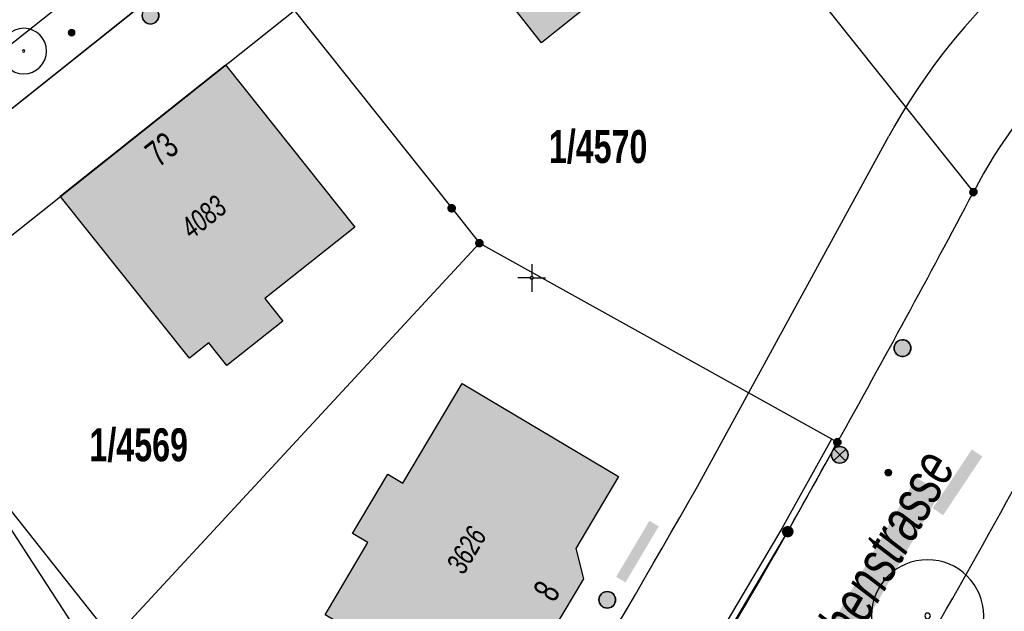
# Model space of a CAD drawing. Header units: metres. Extents: x 2695560 to 2696939, y 1260491 to 1262050.
# Tile 814 of 1005: x 2695978 to 2696022, y 1261660 to 1261686. Entities that reach past the tile are written whole.
import ezdxf

# ---------------------------------------------------------------- set-up
doc = ezdxf.new("R2010")
doc.units = ezdxf.units.M
doc.linetypes.add('AUSGEZOGEN', pattern=[0])
for name, color, linetype in [('XR$1$AV_Flächen (EO)', 7, 'AUSGEZOGEN'), ('XR$1$AV_Gebäudeflächen (BB)', 7, 'AUSGEZOGEN'), ('XR$1$AV_Grenzpunkte', 7, 'AUSGEZOGEN'), ('XR$1$AV_Grundstück-Nr.', 7, 'AUSGEZOGEN'), ('XR$1$AV_Haus-Nr.', 7, 'AUSGEZOGEN'), ('XR$1$AV_Koordinatennetzpunkte', 7, 'AUSGEZOGEN'), ('XR$1$AV_Linien (BB)', 7, 'AUSGEZOGEN'), ('XR$1$AV_Strassennamen', 7, 'AUSGEZOGEN'), ('XR$1$AV_Versicherung-Nr.', 7, 'AUSGEZOGEN'), ('XR$1$AW_LK_Schachtdeckel', 24, 'AUSGEZOGEN'), ('XR$1$EW_LK_Knoten', 1, 'AUSGEZOGEN'), ('XR$1$GR_Baum', 94, 'AUSGEZOGEN'), ('XR$1$Liegenschaftsgrenzen', 7, 'AUSGEZOGEN'), ('XR$1$PFAV', 255, 'AUSGEZOGEN'), ('XR$1$PFAW', 255, 'AUSGEZOGEN'), ('XR$1$PFEW', 255, 'AUSGEZOGEN'), ('XR$1$RAEW', 8, 'AUSGEZOGEN'), ('XR$1$RP_Abstandslinie', 7, 'AUSGEZOGEN')]:
    doc.layers.add(name, color=color, linetype=linetype)
doc.styles.add('ARIAL', font='arial.ttf')

# ---------------------------------------------------------------- blocks, each defined once
blk = doc.blocks.new('COMPLEXOBJECT_292')
at = {"layer": 'XR$1$AV_Linien (BB)', "color": 7, "linetype": 'AUSGEZOGEN', "transparency": 33554687}
blk.add_lwpolyline([(5969.98, 11677.403), (5986.51, 11690.58), (6001.22, 11702.29), (6003.7, 11704.25)], dxfattribs=at)
blk.add_arc((5967.725, 11749.441), 57.762, 308.52236, 313.15174, dxfattribs=at)
blk = doc.blocks.new('COMPLEXOBJECT_300')
at = {"layer": 'XR$1$AV_Linien (BB)', "color": 7, "linetype": 'AUSGEZOGEN', "transparency": 33554687}
for centre, radius, start, end in [((6041.081, 11667.751), 16.005, 79.9282, 116.2182), ((6041.106, 11667.752), 16.001, 42.2503, 80.0166), ((6041.125, 11667.782), 15.997, 116.4067, 152.6153), ((6041.136, 11667.795), 15.95, 35.9336, 42.2063), ((5578.377, 11910.104), 506.359, 330.34891, 332.35271)]:
    blk.add_arc(centre, radius, start, end, dxfattribs=at)
blk = doc.blocks.new('COMPLEXOBJECT_404')
at = {"layer": 'XR$1$AV_Linien (BB)', "color": 7, "linetype": 'AUSGEZOGEN', "transparency": 33554687}
blk.add_line((5912.025, 11634.345), (6002.081, 11705.837), dxfattribs=at)
blk = doc.blocks.new('COMPLEXOBJECT_410')
at = {"layer": 'XR$1$AV_Linien (BB)', "color": 7, "linetype": 'AUSGEZOGEN', "transparency": 33554687}
for centre, radius, start, end in [((6041.178, 11667.754), 23.997, 116.3933, 152.4051), ((5577.297, 11912.098), 500.301, 330.74344, 332.21373), ((5543.793, 11926.186), 536.432, 330.68709, 331.17956), ((5581.861, 11908.569), 494.625, 328.40507, 330.3076)]:
    blk.add_arc(centre, radius, start, end, dxfattribs=at)
blk = doc.blocks.new('COMPLEXOBJECT_901')
at = {"layer": 'XR$1$AV_Flächen (EO)', "color": 7, "linetype": 'AUSGEZOGEN', "transparency": 33554687}
for points in [[(6013.518, 11667.736), (6011.279, 11663.709), (6003.15, 11649.969), (6003.141, 11649.942)], [(6003.425, 11649.845), (6011.54, 11663.56), (6013.78, 11667.59), (6013.518, 11667.736)], [(6002.075, 11649.458), (6000.901, 11649.967), (6002.13, 11651.927), (6001.876, 11652.086), (6000.461, 11649.83), (6001.956, 11649.183)]]:
    blk.add_lwpolyline(points, dxfattribs=at)
for centre, radius, start, end in [((6002.379, 11650.205), 0.806, 247.8485, 340.9908), ((6002.376, 11650.207), 1.109, 293.6874, 340.9594), ((6002.38, 11650.208), 1.109, 247.5529, 293.5056)]:
    blk.add_arc(centre, radius, start, end, dxfattribs=at)
blk = doc.blocks.new('COMPLEXOBJECT_1303')
at = {"layer": 'XR$1$Liegenschaftsgrenzen', "color": 7, "linetype": 'AUSGEZOGEN', "transparency": 33554687}
for centre, radius, start, end in [((5543.793, 11926.186), 536.432, 330.68709, 331.17956), ((5579.282, 11910.108), 497.627, 328.28926, 330.30072), ((5576.334, 11911.57), 500.904, 327.32968, 328.32429)]:
    blk.add_arc(centre, radius, start, end, dxfattribs=at)
blk = doc.blocks.new('COMPLEXOBJECT_1307')
at = {"layer": 'XR$1$Liegenschaftsgrenzen', "color": 7, "linetype": 'AUSGEZOGEN', "transparency": 33554687}
for centre, radius, start, end in [((6040.766, 11667.684), 23.881, 107.9648, 115.4328), ((6041.178, 11667.754), 23.997, 116.3933, 152.4051)]:
    blk.add_arc(centre, radius, start, end, dxfattribs=at)
blk = doc.blocks.new('COMPLEXOBJECT_1320')
at = {"layer": 'XR$1$Liegenschaftsgrenzen', "color": 7, "linetype": 'AUSGEZOGEN', "transparency": 33554687}
for centre, radius, start, end in [((6041.081, 11667.751), 16.005, 79.9282, 116.2182), ((6041.106, 11667.752), 16.001, 42.2503, 80.0166), ((6041.125, 11667.782), 15.997, 116.4067, 152.6153), ((6041.093, 11667.758), 16.006, 4.4864, 42.2017), ((5578.377, 11910.104), 506.359, 330.34891, 332.35271)]:
    blk.add_arc(centre, radius, start, end, dxfattribs=at)
blk = doc.blocks.new('BAV15')
at = {"layer": 'XR$1$PFAV', "transparency": 33554687}
blk.add_hatch(color=7, dxfattribs=at).paths.add_polyline_path([(0.5, 0), (0.49, 0.101), (0.459, 0.197), (0.41, 0.286), (0.344, 0.362), (0.264, 0.424), (0.174, 0.469), (0.076, 0.494), (-0.025, 0.499), (-0.125, 0.484), (-0.22, 0.449), (-0.306, 0.395), (-0.379, 0.326), (-0.437, 0.243), (-0.477, 0.15), (-0.497, 0.051), (-0.497, -0.051), (-0.477, -0.15), (-0.437, -0.243), (-0.379, -0.326), (-0.306, -0.395), (-0.22, -0.449), (-0.125, -0.484), (-0.025, -0.499), (0.076, -0.494), (0.174, -0.469), (0.264, -0.424), (0.344, -0.362), (0.41, -0.286), (0.459, -0.197), (0.49, -0.101)])
at = {"color": 7, "transparency": 33554687}
for start, end in [(90, 270), (270, 90)]:
    blk.add_arc((0, 0), 0.5, start, end, dxfattribs=at)
at = {"layer": 'XR$1$PFAV', "transparency": 33554687}
blk.add_circle((0, 0), 0.5, dxfattribs=at)
blk = doc.blocks.new('BWAV20')
at = {"true_color": 0x000000, "transparency": 33554687}
blk.add_hatch(color=18, dxfattribs=at).paths.add_polyline_path([(0.17, 0), (0.16, 0.03), (0.15, 0.07), (0.14, 0.1), (0.11, 0.12), (0.09, 0.14), (0.06, 0.16), (0.03, 0.16), (-0.01, 0.17), (-0.04, 0.16), (-0.07, 0.15), (-0.1, 0.13), (-0.13, 0.11), (-0.15, 0.08), (-0.16, 0.05), (-0.17, 0.02), (-0.17, -0.02), (-0.16, -0.05), (-0.15, -0.08), (-0.13, -0.11), (-0.1, -0.13), (-0.07, -0.15), (-0.04, -0.16), (-0.01, -0.17), (0.03, -0.16), (0.06, -0.16), (0.09, -0.14), (0.11, -0.12), (0.14, -0.1), (0.15, -0.07), (0.16, -0.03)])
at = {"layer": 'XR$1$PFAV', "transparency": 33554687}
blk.add_hatch(color=7, dxfattribs=at).paths.add_polyline_path([(0.5, 0), (0.49, 0.1), (0.46, 0.2), (0.41, 0.29), (0.34, 0.36), (0.26, 0.42), (0.17, 0.47), (0.08, 0.49), (-0.03, 0.5), (-0.13, 0.48), (-0.22, 0.45), (-0.31, 0.4), (-0.38, 0.33), (-0.44, 0.24), (-0.48, 0.15), (-0.5, 0.05), (-0.5, -0.05), (-0.48, -0.15), (-0.44, -0.24), (-0.38, -0.33), (-0.31, -0.4), (-0.22, -0.45), (-0.13, -0.48), (-0.03, -0.5), (0.08, -0.49), (0.17, -0.47), (0.26, -0.42), (0.34, -0.36), (0.41, -0.29), (0.46, -0.2), (0.49, -0.1)])
blk = doc.blocks.new('BAV2041')
at = {"color": 7, "transparency": 33554687}
for p, q in [((0, 0.5), (0, 0.05)), ((-0.05, 0), (-0.5, 0)), ((0.05, 0), (0.5, 0)), ((0, -0.05), (0, -0.5))]:
    blk.add_line(p, q, dxfattribs=at)
blk.add_circle((0, 0), 0.05, dxfattribs=at)
for start, end in [(90, 270), (270, 90)]:
    blk.add_arc((0, 0), 0.05, start, end, dxfattribs=at)
blk = doc.blocks.new('COMPLEXOBJECT_1456')
at = {"layer": 'XR$1$RP_Abstandslinie', "color": 7, "linetype": 'AUSGEZOGEN', "transparency": 33554687}
blk.add_line((6007.47, 11665.59), (6016.1, 11681.39), dxfattribs=at)
for centre, radius, start, end in [((6041.1, 11667.707), 28.5, 116.1942, 151.3079), ((5580.097, 11908.65), 491.657, 327.38616, 330.37179)]:
    blk.add_arc(centre, radius, start, end, dxfattribs=at)
blk = doc.blocks.new('COMPLEXOBJECT_1457')
at = {"layer": 'XR$1$RP_Abstandslinie', "color": 7, "linetype": 'AUSGEZOGEN', "transparency": 33554687}
blk.add_lwpolyline([(6006.5, 11700.73), (5971.77, 11673.11), (5937.34, 11645.72), (5904.022, 11619.232)], dxfattribs=at)
blk = doc.blocks.new('WBGR1')
at = {"color": 94, "transparency": 33554687}
for radius, start, end in [(1, 90, 270), (1, 270, 90), (0.05, 90, 270), (0.05, 270, 90)]:
    blk.add_arc((0, 0), radius, start, end, dxfattribs=at)
blk = doc.blocks.new('BAW2082')
at = {"layer": 'XR$1$PFAW', "transparency": 33554687}
blk.add_hatch(color=7, dxfattribs=at).paths.add_polyline_path([(0.509, -0.003), (0.499, 0.098), (0.469, 0.194), (0.42, 0.283), (0.354, 0.359), (0.274, 0.421), (0.183, 0.466), (0.085, 0.491), (-0.016, 0.496), (-0.116, 0.481), (-0.211, 0.446), (-0.297, 0.392), (-0.37, 0.323), (-0.428, 0.24), (-0.468, 0.147), (-0.488, 0.047), (-0.488, -0.054), (-0.468, -0.153), (-0.428, -0.246), (-0.37, -0.329), (-0.297, -0.398), (-0.211, -0.452), (-0.116, -0.487), (-0.016, -0.502), (0.085, -0.497), (0.183, -0.472), (0.274, -0.427), (0.354, -0.366), (0.42, -0.289), (0.469, -0.2), (0.499, -0.104)])
at = {"transparency": 33554687}
for start, end in [(91.19481, 268.80519), (268.80519, 91.19481)]:
    blk.add_arc((0.01, 0), 0.5, start, end, dxfattribs=at)
at = {"layer": 'XR$1$PFAW', "transparency": 33554687}
blk.add_circle((0.009, -0.003), 0.5, dxfattribs=at)
blk = doc.blocks.new('BAW2088')
at = {"layer": 'XR$1$PFAW', "transparency": 33554687}
blk.add_hatch(color=253, dxfattribs=at).paths.add_polyline_path([(0.51, 0), (0.5, 0.101), (0.47, 0.197), (0.421, 0.286), (0.355, 0.362), (0.275, 0.424), (0.184, 0.469), (0.086, 0.494), (-0.015, 0.499), (-0.115, 0.484), (-0.21, 0.449), (-0.296, 0.395), (-0.369, 0.326), (-0.427, 0.243), (-0.467, 0.15), (-0.487, 0.051), (-0.487, -0.051), (-0.467, -0.15), (-0.427, -0.243), (-0.369, -0.326), (-0.296, -0.395), (-0.21, -0.449), (-0.115, -0.484), (-0.015, -0.499), (0.086, -0.494), (0.184, -0.469), (0.275, -0.424), (0.355, -0.362), (0.421, -0.286), (0.47, -0.197), (0.5, -0.101)])
at = {"transparency": 33554687}
for start, end in [(91.19481, 268.80519), (268.80519, 91.19481)]:
    blk.add_arc((0.01, 0), 0.5, start, end, dxfattribs=at)
at = {"layer": 'XR$1$PFAW', "transparency": 33554687}
blk.add_circle((0.01, 0), 0.5, dxfattribs=at)
blk = doc.blocks.new('BEWLP2549_S')
at = {"layer": 'XR$1$PFEW', "transparency": 33554687}
blk.add_hatch(color=7, dxfattribs=at).paths.add_polyline_path([(0.5, 0), (0.49, 0.101), (0.459, 0.197), (0.41, 0.286), (0.344, 0.362), (0.264, 0.424), (0.174, 0.469), (0.076, 0.494), (-0.025, 0.499), (-0.125, 0.484), (-0.22, 0.449), (-0.306, 0.395), (-0.379, 0.326), (-0.437, 0.243), (-0.477, 0.15), (-0.497, 0.051), (-0.497, -0.051), (-0.477, -0.15), (-0.437, -0.243), (-0.379, -0.326), (-0.306, -0.395), (-0.22, -0.449), (-0.125, -0.484), (-0.025, -0.499), (0.076, -0.494), (0.174, -0.469), (0.264, -0.424), (0.344, -0.362), (0.41, -0.286), (0.459, -0.197), (0.49, -0.101)])
at = {"color": 1, "transparency": 33554687}
for p, q in [((0.354, -0.354), (-0.354, 0.354)), ((-0.354, -0.354), (0.354, 0.354))]:
    blk.add_line(p, q, dxfattribs=at)
for start, end in [(91.38095, 268.61905), (268.61905, 91.38095)]:
    blk.add_arc((0, 0), 0.5, start, end, dxfattribs=at)
at = {"layer": 'XR$1$PFEW', "transparency": 33554687}
blk.add_circle((0, 0), 0.5, dxfattribs=at)
blk = doc.blocks.new('BEW957')
at = {"layer": 'XR$1$RAEW', "transparency": 33554687}
blk.add_hatch(color=1, dxfattribs=at).paths.add_polyline_path([(-0.5, 0), (-0.5, -0.05), (-0.49, -0.1), (-0.48, -0.15), (-0.46, -0.2), (-0.44, -0.24), (-0.41, -0.29), (-0.38, -0.33), (-0.34, -0.36), (-0.31, -0.4), (-0.26, -0.42), (-0.22, -0.45), (-0.17, -0.47), (-0.13, -0.48), (-0.08, -0.49), (-0.03, -0.5), (0.03, -0.5), (0.08, -0.49), (0.13, -0.48), (0.17, -0.47), (0.22, -0.45), (0.26, -0.42), (0.31, -0.4), (0.34, -0.36), (0.38, -0.33), (0.41, -0.29), (0.44, -0.24), (0.46, -0.2), (0.48, -0.15), (0.49, -0.1), (0.5, -0.05), (0.5, 0), (0.5, 0.05), (0.49, 0.1), (0.48, 0.15), (0.46, 0.2), (0.44, 0.24), (0.41, 0.29), (0.38, 0.33), (0.34, 0.36), (0.31, 0.4), (0.26, 0.42), (0.22, 0.45), (0.17, 0.47), (0.13, 0.48), (0.08, 0.49), (0.03, 0.5), (-0.03, 0.5), (-0.08, 0.49), (-0.13, 0.48), (-0.17, 0.47), (-0.22, 0.45), (-0.26, 0.42), (-0.31, 0.4), (-0.34, 0.36), (-0.38, 0.33), (-0.41, 0.29), (-0.44, 0.24), (-0.46, 0.2), (-0.48, 0.15), (-0.49, 0.1), (-0.5, 0.05)])
at = {"color": 1, "transparency": 33554687}
for start, end in [(90, 180), (180, 270), (0, 90), (270, 0)]:
    blk.add_arc((0, 0), 0.5, start, end, dxfattribs=at)
at = {"layer": 'XR$1$RAEW', "color": 1, "transparency": 33554687}
blk.add_circle((0, 0), 0.5, dxfattribs=at)

msp = doc.modelspace()

# ---------------------------------------------------------------- hatches: boundary and pattern name
at = {"transparency": 33554687}
for points in [[(2696019.047, 1261664.425), (2696019.52, 1261664.11), (2696021.285, 1261666.763), (2696020.812, 1261667.078)], [(2696013.495, 1261657.456), (2696014.609, 1261656.815), (2696019.413, 1261665.166), (2696018.299, 1261665.807)], [(2696004.778, 1261661.332), (2696005.198, 1261661.082), (2696006.697, 1261663.61), (2696006.276, 1261663.86)]]:
    msp.add_hatch(color=7, dxfattribs=at).paths.add_polyline_path(points)
at = {"layer": 'XR$1$AV_Gebäudeflächen (BB)', "true_color": 0xd2d2d2, "transparency": 33554687}
for points in [[(2696010.16, 1261692.14), (2696004.99, 1261698.63), (2695998.887, 1261693.787), (2696001.205, 1261690.865), (2695999.436, 1261689.415), (2695998.723, 1261688.83), (2696001.414, 1261685.406), (2696002.169, 1261686.014), (2696003.93, 1261687.432), (2696004.054, 1261687.275)], [(2695988.933, 1261673.881), (2695992.989, 1261677.099), (2695987.167, 1261684.412), (2695979.72, 1261678.501), (2695985.55, 1261671.197), (2695986.419, 1261671.887), (2695987.23, 1261670.864), (2695989.744, 1261672.859)], [(2695998.698, 1261655.447), (2696000.629, 1261658.705), (2696002.003, 1261659.052), (2696003.302, 1261661.244), (2696002.955, 1261662.61), (2696004.876, 1261665.851), (2695997.833, 1261670.052), (2695995.167, 1261665.554), (2695994.479, 1261665.962), (2695992.896, 1261663.291), (2695993.584, 1261662.883), (2695991.654, 1261659.626), (2695995.026, 1261657.628), (2695993.867, 1261655.673), (2695994.491, 1261655.304), (2695994.633, 1261655.22), (2695997.455, 1261653.547), (2695998.612, 1261655.498)]]:
    msp.add_hatch(color=254, dxfattribs=at).paths.add_polyline_path(points)

# ---------------------------------------------------------------- linework, layer by layer
at = {"layer": 'XR$1$AV_Linien (BB)', "color": 7, "linetype": 'AUSGEZOGEN', "transparency": 33554687}
for points in [[(2696010.16, 1261692.14), (2696004.054, 1261687.275), (2696003.93, 1261687.432), (2696002.169, 1261686.014), (2696001.414, 1261685.406), (2695998.723, 1261688.83), (2695999.436, 1261689.415), (2696001.205, 1261690.865), (2695998.887, 1261693.787), (2696004.99, 1261698.63)], [(2695975.35, 1261667.02), (2695975.24, 1261666.933), (2695980.323, 1261659.087), (2695962.23, 1261644.89), (2695938.13, 1261625.68), (2695921.91, 1261638.21)]]:
    msp.add_lwpolyline(points, dxfattribs=at)
for points in [[(2695988.933, 1261673.881), (2695989.744, 1261672.859), (2695987.23, 1261670.864), (2695986.419, 1261671.887), (2695985.55, 1261671.197), (2695979.72, 1261678.501), (2695987.167, 1261684.412), (2695992.989, 1261677.099), (2695988.933, 1261673.881)], [(2695998.698, 1261655.447), (2695998.612, 1261655.498), (2695997.455, 1261653.547), (2695994.633, 1261655.22), (2695994.491, 1261655.304), (2695993.867, 1261655.673), (2695995.026, 1261657.628), (2695991.654, 1261659.626), (2695993.584, 1261662.883), (2695992.896, 1261663.291), (2695994.479, 1261665.962), (2695995.167, 1261665.554), (2695997.833, 1261670.052), (2696004.876, 1261665.851), (2696002.955, 1261662.61), (2696003.302, 1261661.244), (2696002.003, 1261659.052), (2696000.629, 1261658.705), (2695998.698, 1261655.447)]]:
    msp.add_lwpolyline(points, close=True, dxfattribs=at)
at = {"layer": 'XR$1$Liegenschaftsgrenzen', "color": 7, "linetype": 'AUSGEZOGEN', "transparency": 33554687}
for p, q in [((2695968.7, 1261675.42), (2695987.48, 1261690.39)), ((2695982.08, 1261658.52), (2695998.612, 1261676.377)), ((2695998.612, 1261676.377), (2696014.75, 1261667.4))]:
    msp.add_line(p, q, dxfattribs=at)
for points in [[(2696002.19, 1261702.1), (2696004.99, 1261698.63), (2696010.16, 1261692.14), (2696020.88, 1261678.68)], [(2695987.48, 1261690.39), (2695997.362, 1261677.951), (2695998.612, 1261676.377)], [(2695982.08, 1261658.52), (2695975.35, 1261667.02), (2695971.795, 1261671.515), (2695968.7, 1261675.42)]]:
    msp.add_lwpolyline(points, dxfattribs=at)
msp.add_arc((2695578.267, 1261911.908), 500.301, 330.74344, 332.21373, dxfattribs=at)

# ---------------------------------------------------------------- block references
at = {"layer": 'XR$1$AV_Flächen (EO)', "color": 7, "linetype": 'AUSGEZOGEN', "lineweight": -3, "transparency": 33554687}
msp.add_blockref('COMPLEXOBJECT_901', (2690000.97, 1249999.81), dxfattribs=at)
at = {"layer": 'XR$1$AV_Grenzpunkte', "color": 7, "linetype": 'AUSGEZOGEN', "lineweight": -3, "transparency": 33554687}
for name, p, xscale, yscale in [('BAV15', (2696020.88, 1261678.68), 0.3249999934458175, 0.3249999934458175), ('BWAV20', (2695997.362, 1261677.951), 0.3899999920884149, 0.3899999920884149), ('BWAV20', (2695998.612, 1261676.377), 0.3899999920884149, 0.3899999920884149), ('BAV15', (2696014.75, 1261667.4), 0.3249999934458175, 0.3249999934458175), ('BAV15', (2696012.51, 1261663.37), 0.4549999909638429, 0.4549999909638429)]:
    msp.add_blockref(name, p, dxfattribs=dict(at, xscale=xscale, yscale=yscale))
at = {"layer": 'XR$1$AV_Koordinatennetzpunkte', "color": 7, "linetype": 'AUSGEZOGEN', "lineweight": -3, "transparency": 33554687, "xscale": 1.25, "yscale": 1.25}
msp.add_blockref('BAV2041', (2696000.97, 1261674.81), dxfattribs=at)
at = {"layer": 'XR$1$AV_Linien (BB)', "color": 7, "linetype": 'AUSGEZOGEN', "lineweight": -3, "transparency": 33554687}
for name in ['COMPLEXOBJECT_404', 'COMPLEXOBJECT_292', 'COMPLEXOBJECT_410', 'COMPLEXOBJECT_300']:
    msp.add_blockref(name, (2690000.97, 1249999.81), dxfattribs=at)
at = {"layer": 'XR$1$AW_LK_Schachtdeckel', "color": 24, "linetype": 'AUSGEZOGEN', "lineweight": -3, "transparency": 33554687}
for name, p, xscale, yscale, rotation in [('BAW2082', (2695983.78, 1261686.63), 0.7499999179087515, 0.7499999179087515, 47.45214843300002), ('BAW2088', (2696017.68, 1261671.639), 0.7578193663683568, 0.7578193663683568, 62.50131988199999)]:
    msp.add_blockref(name, p, dxfattribs=dict(at, xscale=xscale, yscale=yscale, rotation=rotation))
at = {"layer": 'XR$1$AW_LK_Schachtdeckel', "color": 24, "linetype": 'AUSGEZOGEN', "lineweight": -3, "transparency": 33554687, "xscale": 0.7499999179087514, "yscale": 0.7499999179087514}
msp.add_blockref('BAW2082', (2696004.369, 1261660.298), dxfattribs=at)
at = {"layer": 'XR$1$EW_LK_Knoten', "color": 1, "linetype": 'AUSGEZOGEN', "lineweight": -3, "transparency": 33554687, "xscale": 0.2749999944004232, "yscale": 0.2749999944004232}
for p in [(2695980.225, 1261685.866), (2696017.048, 1261666.034)]:
    msp.add_blockref('BEW957', p, dxfattribs=at)
at = {"layer": 'XR$1$EW_LK_Knoten', "color": 1, "linetype": 'AUSGEZOGEN', "lineweight": -3, "transparency": 33554687, "xscale": 0.7499999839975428, "yscale": 0.749999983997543, "rotation": 359.2107}
msp.add_blockref('BEWLP2549_S', (2696014.856, 1261666.833), dxfattribs=at)
at = {"layer": 'XR$1$GR_Baum', "color": 94, "linetype": 'AUSGEZOGEN', "lineweight": -3, "transparency": 33554687}
for p, xscale, yscale in [((2695978.071, 1261685.039), 1.027451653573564, 1.027451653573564), ((2696018.816, 1261659.573), 2.531872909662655, 2.531872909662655)]:
    msp.add_blockref('WBGR1', p, dxfattribs=dict(at, xscale=xscale, yscale=yscale))
at = {"layer": 'XR$1$Liegenschaftsgrenzen', "color": 7, "linetype": 'AUSGEZOGEN', "lineweight": -3, "transparency": 33554687}
for name in ['COMPLEXOBJECT_1307', 'COMPLEXOBJECT_1320', 'COMPLEXOBJECT_1303']:
    msp.add_blockref(name, (2690000.97, 1249999.81), dxfattribs=at)
at = {"layer": 'XR$1$RP_Abstandslinie', "color": 7, "linetype": 'AUSGEZOGEN', "lineweight": -3, "transparency": 33554687}
for name in ['COMPLEXOBJECT_1457', 'COMPLEXOBJECT_1456']:
    msp.add_blockref(name, (2690000.97, 1249999.81), dxfattribs=at)

# ---------------------------------------------------------------- texts
at = {"layer": 'XR$1$AV_Grundstück-Nr.', "color": 7, "transparency": 33554687, "char_height": 1.48491, "width": 4.98214, "attachment_point": 5, "style": 'ARIAL'}
for s, insert in [('\\A1;{\\fArial|i0|b1;\\H1.484908;\\W0.700000;\\C7;1/4570}\\P', (2696003.965, 1261680.71)), ('\\A1;{\\fArial|i0|b1;\\H1.484908;\\W0.700000;\\C7;1/4569}\\P', (2695983.254, 1261667.265))]:
    msp.add_mtext(s, dxfattribs=dict(at, insert=insert))
at = {"layer": 'XR$1$AV_Haus-Nr.', "color": 7, "transparency": 33554687, "char_height": 1.1621, "style": 'ARIAL'}
for s, insert, width, attachment_point, rotation in [('\\W0.70;73', (2695983.924, 1261681.07), 1.68109, 2, 38.4408), ('\\W0.68;8', (2696002.151, 1261660.392), 1.02516, 8, 59.3469)]:
    msp.add_mtext(s, dxfattribs=dict(at, insert=insert, width=width, attachment_point=attachment_point, rotation=rotation))
at = {"layer": 'XR$1$AV_Strassennamen', "color": 7, "transparency": 33554687, "insert": (2696016.462, 1261661.306), "char_height": 1.93684, "width": 13.04006, "attachment_point": 5, "rotation": 60.0876, "style": 'ARIAL'}
msp.add_mtext('\\A1;{\\fArial|i1|b0;\\H1.936838;\\W0.700000;\\C7;Mythenstrasse}\\P', dxfattribs=at)
at = {"layer": 'XR$1$AV_Versicherung-Nr.', "color": 7, "transparency": 33554687, "char_height": 0.96842, "width": 2.46457, "attachment_point": 5, "style": 'ARIAL'}
for s, insert, rotation in [('\\A1;{\\fArial|i1|b0;\\H0.968418;\\W0.700000;\\C7;4083}\\P', (2695986.177, 1261677.558), 38.4273), ('\\A1;{\\fArial|i1|b0;\\H0.968418;\\W0.700000;\\C7;3626}\\P', (2695998.029, 1261662.537), 59.3469)]:
    msp.add_mtext(s, dxfattribs=dict(at, insert=insert, rotation=rotation))

doc.saveas('drawing.dxf')
